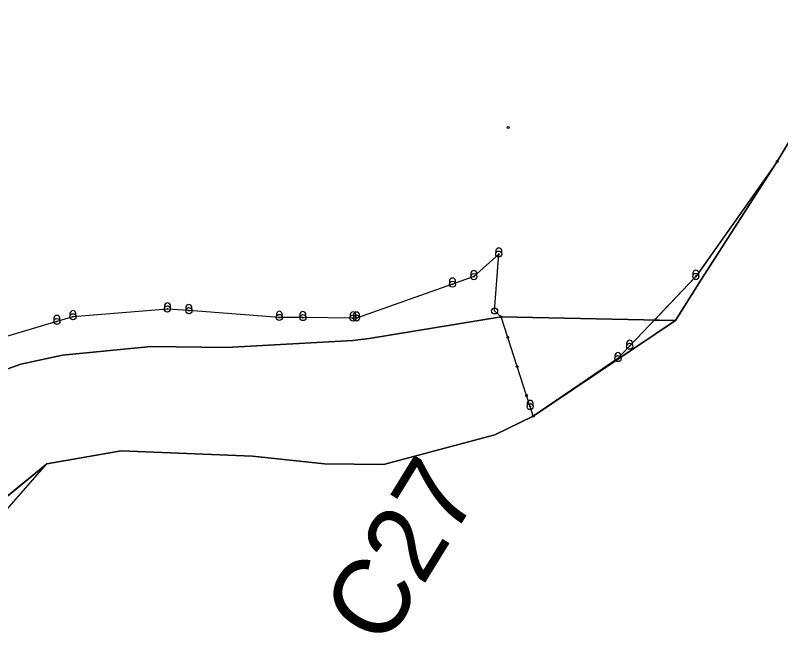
# Model space of a CAD drawing. Extents: x -495905 to -478420, y -1113297 to -1107716.
# Drawn here: x -479136.7 to -478884.9, y -1110440.5 to -1110237 of the extents above; entities that cross this region are included whole.
import ezdxf

# ---------------------------------------------------------------- set-up
doc = ezdxf.new("R2010")
doc.units = 0
for name, color, linetype in [('01_OBVOD PÚ', 7, 'Continuous'), ('03_PC_POPIS_NÁVRH', 7, 'Continuous'), ('ttp', 7, 'Continuous'), ('VODNÍ PLOCHY', 7, 'Continuous'), ('zamereni', 7, 'Continuous')]:
    doc.layers.add(name, color=color, linetype=linetype)

msp = doc.modelspace()

# ---------------------------------------------------------------- linework, layer by layer
at = {"layer": '01_OBVOD PÚ'}
for p, q in [((-478857.49, -1110236.96), (-478886.02, -1110285.06)), ((-478886.02, -1110285.06), (-478912.82, -1110322.89)), ((-478977.65, -1110315.55), (-478985.86, -1110322.98)), ((-478979.04, -1110334.26), (-478977.65, -1110315.55)), ((-478985.86, -1110322.98), (-478992.87, -1110325.46)), ((-478912.82, -1110322.89), (-478934.59, -1110345.89)), ((-478992.87, -1110325.46), (-479024.47, -1110336.62)), ((-479086.67, -1110333.63), (-479117.74, -1110336.16)), ((-479079.6, -1110334.16), (-479086.67, -1110333.63)), ((-479049.85, -1110336.39), (-479079.6, -1110334.16)), ((-478976.89, -1110336.22), (-478979.04, -1110334.26)), ((-479123.04, -1110337.73), (-479145.66, -1110344.44)), ((-479117.74, -1110336.16), (-479123.04, -1110337.73)), ((-479042.09, -1110336.46), (-479049.85, -1110336.39)), ((-479025.61, -1110336.61), (-479042.09, -1110336.46)), ((-479024.47, -1110336.62), (-479025.61, -1110336.61)), ((-478974.71, -1110342.95), (-478976.89, -1110336.22)), ((-478971.59, -1110352.58), (-478974.71, -1110342.95)), ((-478934.59, -1110345.89), (-478938.43, -1110349.95)), ((-478938.43, -1110349.95), (-478966.3, -1110368.91)), ((-478968.52, -1110362.07), (-478971.59, -1110352.58)), ((-478967.33, -1110365.73), (-478968.52, -1110362.07)), ((-478966.3, -1110368.91), (-478967.33, -1110365.73))]:
    msp.add_line(p, q, dxfattribs=at)
at = {"layer": 'ttp'}
msp.add_lwpolyline([(-478857.49, -1110236.96), (-478886.02, -1110285.06), (-478911.16, -1110324.13), (-478919.55, -1110337.45), (-478966.3, -1110368.91), (-478978.92, -1110375.04), (-479015.58, -1110384.79), (-479034.94, -1110384.62), (-479058.68, -1110382.06), (-479101.9, -1110380.33), (-479126.3, -1110384.6), (-479143.66, -1110398.7)], dxfattribs=at)
at = {"layer": 'VODNÍ PLOCHY'}
msp.add_line((-478976.89, -1110336.22), (-478919.55, -1110337.45), dxfattribs=at)
for points in [[(-478913.51, -1110323.62), (-478926.46, -1110337.3), (-478919.55, -1110337.45), (-478911.16, -1110324.13), (-478886.18, -1110285.31)], [(-478886.19, -1110285.3), (-478911.88, -1110321.56)], [(-479143.66, -1110398.7), (-479126.3, -1110384.6), (-479101.9, -1110380.33), (-479058.68, -1110382.06), (-479034.94, -1110384.62), (-479015.58, -1110384.79), (-478978.92, -1110375.04), (-478966.3, -1110368.91), (-478919.55, -1110337.45), (-478976.89, -1110336.22), (-479020.26, -1110343.36), (-479025.64, -1110344.02), (-479067.2, -1110346.27), (-479092.01, -1110346), (-479121.23, -1110348.8), (-479134.95, -1110351.75), (-479157.71, -1110359.91)]]:
    msp.add_lwpolyline(points, dxfattribs=at)
for centre, radius, start, end in [((-478886.02, -1110285.06), 0.3, 234.685, 237.2403), ((-478912.82, -1110322.89), 1, 270, 30.0332), ((-478912.82, -1110322.89), 1, 226.5499, 270)]:
    msp.add_arc(centre, radius, start, end, dxfattribs=at)
msp.add_ellipse((-478912.82, -1110321.89), major_axis=(0, -1), ratio=0.999955, start_param=1.047987, end_param=1.908895, dxfattribs=at)
at = {"layer": 'zamereni'}
for p, q in [((-478886.02, -1110285.06), (-478857.49, -1110236.96)), ((-478911.16, -1110324.13), (-478886.02, -1110285.06)), ((-478919.55, -1110337.45), (-478911.16, -1110324.13)), ((-479020.26, -1110343.36), (-478976.89, -1110336.22)), ((-478966.3, -1110368.91), (-478919.55, -1110337.45)), ((-479025.64, -1110344.02), (-479020.26, -1110343.36)), ((-479121.23, -1110348.8), (-479092.01, -1110346)), ((-479092.01, -1110346), (-479067.2, -1110346.27)), ((-479067.2, -1110346.27), (-479025.64, -1110344.02)), ((-479134.95, -1110351.75), (-479121.23, -1110348.8)), ((-479157.71, -1110359.91), (-479134.95, -1110351.75)), ((-478978.92, -1110375.04), (-478966.3, -1110368.91)), ((-478978.92, -1110375.04), (-479015.58, -1110384.79)), ((-479101.9, -1110380.33), (-479126.3, -1110384.6)), ((-479058.68, -1110382.06), (-479101.9, -1110380.33)), ((-479034.94, -1110384.62), (-479058.68, -1110382.06)), ((-479146.8, -1110407.91), (-479126.3, -1110384.6)), ((-479126.3, -1110384.6), (-479143.66, -1110398.7)), ((-479015.58, -1110384.79), (-479034.94, -1110384.62))]:
    msp.add_line(p, q, dxfattribs=at)
for centre, radius in [((-478974.56, -1110273.9), 0.3), ((-478886.02, -1110285.06), 0.3), ((-478979.04, -1110334.26), 1), ((-478979.04, -1110334.26), 0.0655), ((-478976.89, -1110336.22), 0.3), ((-478974.71, -1110342.95), 0.3), ((-478971.59, -1110352.58), 0.3), ((-478968.52, -1110362.07), 0.3), ((-478966.3, -1110368.91), 0.3)]:
    msp.add_circle(centre, radius, dxfattribs=at)
for centre in [(-478977.65, -1110314.55), (-478985.86, -1110321.98), (-478912.82, -1110321.89), (-478992.87, -1110324.46), (-479086.67, -1110332.63), (-479079.6, -1110333.16), (-479123.04, -1110336.73), (-479117.74, -1110335.16), (-479049.85, -1110335.39), (-479042.09, -1110335.46), (-479025.61, -1110335.61), (-479024.47, -1110335.62), (-478934.59, -1110344.89), (-478938.43, -1110348.95), (-478967.33, -1110364.73)]:
    msp.add_ellipse(centre, major_axis=(0, -1), ratio=0.999955, start_param=1.047987, end_param=5.236518, dxfattribs=at)
for centre, major_axis in [((-478977.65, -1110315.55), (0, -1)), ((-478977.65, -1110315.55), (0, -0.133)), ((-478985.86, -1110322.98), (0, -1)), ((-478985.86, -1110322.98), (0, -0.133)), ((-478912.82, -1110322.89), (0, -1)), ((-478912.82, -1110322.89), (0, -0.133)), ((-478992.87, -1110325.46), (0, -1)), ((-478992.87, -1110325.46), (0, -0.133)), ((-479086.67, -1110333.63), (0, -1)), ((-479086.67, -1110333.63), (0, -0.133)), ((-479079.6, -1110334.16), (0, -1)), ((-479117.74, -1110336.16), (0, -1)), ((-479117.74, -1110336.16), (0, -0.133)), ((-479079.6, -1110334.16), (0, -0.133)), ((-479049.85, -1110336.39), (0, -1)), ((-479042.09, -1110336.46), (0, -1)), ((-479025.61, -1110336.61), (0, -1)), ((-479024.47, -1110336.62), (0, -1)), ((-479123.04, -1110337.73), (0, -1)), ((-479123.04, -1110337.73), (0, -0.133)), ((-479049.85, -1110336.39), (0, -0.133)), ((-479042.09, -1110336.46), (0, -0.133)), ((-479025.61, -1110336.61), (0, -0.133)), ((-479024.47, -1110336.62), (0, -0.133)), ((-478934.59, -1110345.89), (0, -1)), ((-478934.59, -1110345.89), (0, -0.133)), ((-478938.43, -1110349.95), (0, -1)), ((-478938.43, -1110349.95), (0, -0.133)), ((-478967.33, -1110365.73), (0, -1)), ((-478967.33, -1110365.73), (0, -0.133))]:
    msp.add_ellipse(centre, major_axis=major_axis, ratio=0.999955, dxfattribs=at)

# ---------------------------------------------------------------- texts
at = {"layer": '03_PC_POPIS_NÁVRH'}
msp.add_text('C27', height=25, rotation=58.3798, dxfattribs=at).set_placement((-479015.38, -1110445.66))

doc.saveas('drawing.dxf')
